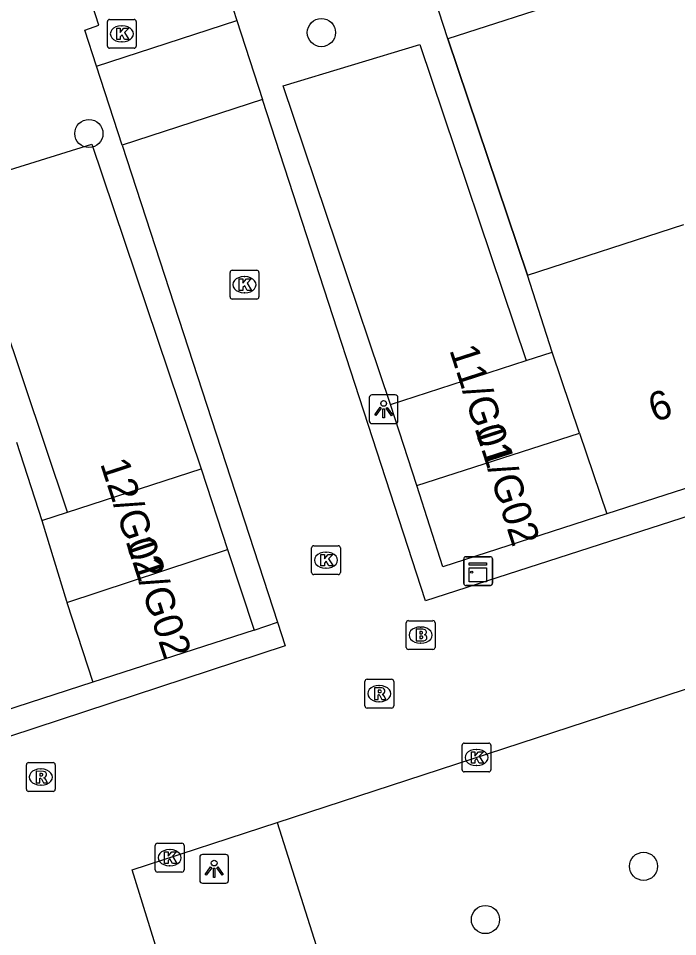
# Model space of a CAD drawing. Extents: x 159377 to 159983, y 382996 to 383595.
# Drawn here: x 159661.06 to 159683.95, y 383204.43 to 383236.31 of the extents above; entities that cross this region are included whole.
import ezdxf

# ---------------------------------------------------------------- set-up
doc = ezdxf.new("R2010")
doc.units = 0
for name, color, linetype in [('IMGEO_Boom', 7, 'Continuous'), ('IMGEO_Brandkraan', 7, 'Continuous'), ('IMGEO_Kast', 7, 'Continuous'), ('IMGEO_Kolk', 7, 'Continuous'), ('IMGEO_Lichtpunt', 7, 'Continuous'), ('IMGEO_Muur', 7, 'Continuous'), ('IMGEO_Pand', 7, 'Continuous'), ('IMGEO_Pand_nummerreeks', 7, 'Continuous'), ('IMGEO_Rijbaan_lokaal_open', 7, 'Continuous'), ('IMGEO_Rioolput', 7, 'Continuous'), ('IMGEO_Voetpad_open', 7, 'Continuous')]:
    doc.layers.add(name, color=color, linetype=linetype)

msp = doc.modelspace()

# ---------------------------------------------------------------- linework, layer by layer
at = {"layer": 'IMGEO_Boom'}
for centre in [(159671.581, 383235.817), (159663.509, 383232.314), (159682.763, 383206.871), (159677.276, 383205.022)]:
    msp.add_circle(centre, 0.489, dxfattribs=at)
at = {"layer": 'IMGEO_Brandkraan'}
for p, q in [((159674.527, 383214.474), (159674.527, 383215.326)), ((159674.602, 383215.4), (159675.454, 383215.4)), ((159675.015, 383215.18), (159675.04, 383215.18)), ((159675.528, 383215.326), (159675.528, 383214.474)), ((159675.038, 383214.62), (159675.013, 383214.62)), ((159675.454, 383214.4), (159674.602, 383214.4))]:
    msp.add_line(p, q, dxfattribs=at)
for points in [[(159674.527, 383214.474), (159674.527, 383215.326)], [(159674.602, 383215.4), (159675.454, 383215.4)], [(159675.528, 383215.326), (159675.528, 383214.474)], [(159674.875, 383215.1), (159674.875, 383214.7), (159675.088, 383214.7)], [(159675.106, 383215.1), (159674.875, 383215.1)], [(159675.054, 383215.019), (159675, 383215.019), (159675, 383214.943)], [(159675, 383214.943), (159675.053, 383214.943)], [(159675.062, 383214.867), (159675, 383214.867), (159675, 383214.786)], [(159675, 383214.786), (159675.062, 383214.786)], [(159675.454, 383214.4), (159674.602, 383214.4)]]:
    msp.add_lwpolyline(points, dxfattribs=at)
for centre, radius, start, end in [((159674.604, 383215.324), 0.0765, 91.552, 178.448), ((159674.604, 383215.324), 0.0765, 91.552, 178.448), ((159675.452, 383215.324), 0.0765, 1.552, 88.448), ((159675.452, 383215.324), 0.0765, 1.552, 88.448), ((159675.055, 383214.981), 0.0379, 267.8285, 90.9355), ((159675.063, 383214.826), 0.0404, 269.8759, 90.5077), ((159675.11, 383214.955), 0.145, 59.4692, 91.5367), ((159675.135, 383215.002), 0.0922, 285.5137, 58.1501), ((159675.14, 383214.81), 0.105, 301.3115, 78.989), ((159675.094, 383214.951), 0.251, 268.6676, 293.5347), ((159674.604, 383214.476), 0.0765, 181.552, 268.448), ((159674.604, 383214.476), 0.0765, 181.552, 268.448), ((159675.452, 383214.476), 0.0765, 271.552, 358.448), ((159675.452, 383214.476), 0.0765, 271.552, 358.448)]:
    msp.add_arc(centre, radius, start, end, dxfattribs=at)
for centre, major_axis, ratio, start_param, end_param in [((159675.014, 383214.9), (-0.387, 0.002), 0.722429, 4.712389, 7.853982), ((159675.039, 383214.9), (-0.39, 0.002), 0.717154, 1.570796, 4.712389)]:
    msp.add_ellipse(centre, major_axis=major_axis, ratio=ratio, start_param=start_param, end_param=end_param, dxfattribs=at)
at = {"layer": 'IMGEO_Kast'}
for p, q in [((159676.52, 383216.696), (159676.52, 383217.537)), ((159676.52, 383217.537), (159676.52, 383216.696)), ((159676.595, 383217.621), (159677.436, 383217.621)), ((159677.436, 383217.621), (159676.595, 383217.621)), ((159677.52, 383217.546), (159677.52, 383216.705)), ((159677.52, 383216.705), (159677.52, 383217.546)), ((159677.445, 383216.621), (159676.604, 383216.621)), ((159676.604, 383216.621), (159677.445, 383216.621))]:
    msp.add_line(p, q, dxfattribs=at)
for points in [[(159676.715, 383217.411), (159677.315, 383217.411), (159677.315, 383217.326), (159676.715, 383217.326), (159676.715, 383217.411)], [(159676.715, 383217.236), (159677.315, 383217.236), (159677.315, 383216.747), (159676.715, 383216.747), (159676.715, 383217.236)]]:
    msp.add_lwpolyline(points, dxfattribs=at)
msp.add_circle((159676.799, 383217.085), 0.0377, dxfattribs=at)
for centre, start, end in [((159676.598, 383217.543), 92.4484, 184.2845), ((159676.598, 383217.543), 92.4484, 184.2845), ((159677.442, 383217.543), 2.4484, 94.2845), ((159677.442, 383217.543), 2.4484, 94.2845), ((159676.598, 383216.699), 182.4484, 274.2845), ((159676.598, 383216.699), 182.4484, 274.2845), ((159677.442, 383216.699), 272.4484, 4.2845), ((159677.442, 383216.699), 272.4484, 4.2845)]:
    msp.add_arc(centre, 0.0779, start, end, dxfattribs=at)
at = {"layer": 'IMGEO_Kolk'}
for p, q in [((159664.228, 383236.275), (159665.08, 383236.275)), ((159664.153, 383235.349), (159664.153, 383236.201)), ((159664.641, 383236.055), (159664.666, 383236.055)), ((159665.154, 383236.201), (159665.154, 383235.349)), ((159665.08, 383235.275), (159664.228, 383235.275)), ((159664.664, 383235.495), (159664.639, 383235.495)), ((159668.41, 383226.639), (159668.41, 383227.491)), ((159668.485, 383227.565), (159669.337, 383227.565)), ((159668.898, 383227.345), (159668.923, 383227.345)), ((159669.411, 383227.491), (159669.411, 383226.639)), ((159668.921, 383226.785), (159668.896, 383226.785)), ((159669.337, 383226.565), (159668.485, 383226.565)), ((159671.24, 383217.075), (159671.24, 383217.927)), ((159671.315, 383218.001), (159672.167, 383218.001)), ((159671.728, 383217.781), (159671.753, 383217.781)), ((159672.241, 383217.927), (159672.241, 383217.075)), ((159671.751, 383217.221), (159671.726, 383217.221)), ((159672.167, 383217.001), (159671.315, 383217.001)), ((159676.466, 383210.222), (159676.466, 383211.074)), ((159676.541, 383211.148), (159677.393, 383211.148)), ((159677.467, 383211.074), (159677.467, 383210.222)), ((159676.954, 383210.928), (159676.979, 383210.928)), ((159677.393, 383210.148), (159676.541, 383210.148)), ((159676.977, 383210.368), (159676.952, 383210.368)), ((159665.814, 383206.745), (159665.814, 383207.597)), ((159665.889, 383207.671), (159666.741, 383207.671)), ((159666.815, 383207.597), (159666.815, 383206.745)), ((159666.302, 383207.451), (159666.327, 383207.451)), ((159666.325, 383206.891), (159666.3, 383206.891)), ((159666.741, 383206.671), (159665.889, 383206.671))]:
    msp.add_line(p, q, dxfattribs=at)
for points in [[(159664.228, 383236.275), (159665.08, 383236.275)], [(159664.153, 383235.349), (159664.153, 383236.201)], [(159664.474, 383235.975), (159664.597, 383235.975), (159664.597, 383235.824), (159664.727, 383235.975), (159664.891, 383235.975), (159664.745, 383235.824), (159664.898, 383235.575), (159664.746, 383235.575), (159664.661, 383235.739), (159664.597, 383235.672), (159664.597, 383235.575), (159664.474, 383235.575), (159664.474, 383235.975)], [(159665.154, 383236.201), (159665.154, 383235.349)], [(159665.08, 383235.275), (159664.228, 383235.275)], [(159668.41, 383226.639), (159668.41, 383227.491)], [(159668.485, 383227.565), (159669.337, 383227.565)], [(159669.411, 383227.491), (159669.411, 383226.639)], [(159668.731, 383227.265), (159668.854, 383227.265), (159668.854, 383227.114), (159668.984, 383227.265), (159669.148, 383227.265), (159669.002, 383227.114), (159669.155, 383226.865), (159669.003, 383226.865), (159668.918, 383227.029), (159668.854, 383226.962), (159668.854, 383226.865), (159668.731, 383226.865), (159668.731, 383227.265)], [(159669.337, 383226.565), (159668.485, 383226.565)], [(159671.24, 383217.075), (159671.24, 383217.927)], [(159671.315, 383218.001), (159672.167, 383218.001)], [(159672.241, 383217.927), (159672.241, 383217.075)], [(159671.561, 383217.701), (159671.684, 383217.701), (159671.684, 383217.55), (159671.814, 383217.701), (159671.978, 383217.701), (159671.832, 383217.55), (159671.985, 383217.301), (159671.833, 383217.301), (159671.748, 383217.465), (159671.684, 383217.398), (159671.684, 383217.301), (159671.561, 383217.301), (159671.561, 383217.701)], [(159672.167, 383217.001), (159671.315, 383217.001)], [(159676.466, 383210.222), (159676.466, 383211.074)], [(159676.541, 383211.148), (159677.393, 383211.148)], [(159677.467, 383211.074), (159677.467, 383210.222)], [(159676.787, 383210.848), (159676.91, 383210.848), (159676.91, 383210.697), (159677.04, 383210.848), (159677.204, 383210.848), (159677.058, 383210.697), (159677.211, 383210.448), (159677.059, 383210.448), (159676.974, 383210.612), (159676.91, 383210.545), (159676.91, 383210.448), (159676.787, 383210.448), (159676.787, 383210.848)], [(159677.393, 383210.148), (159676.541, 383210.148)], [(159665.814, 383206.745), (159665.814, 383207.597)], [(159665.889, 383207.671), (159666.741, 383207.671)], [(159666.815, 383207.597), (159666.815, 383206.745)], [(159666.135, 383207.371), (159666.258, 383207.371), (159666.258, 383207.22), (159666.388, 383207.371), (159666.552, 383207.371), (159666.406, 383207.22), (159666.559, 383206.971), (159666.407, 383206.971), (159666.322, 383207.135), (159666.258, 383207.068), (159666.258, 383206.971), (159666.135, 383206.971), (159666.135, 383207.371)], [(159666.741, 383206.671), (159665.889, 383206.671)]]:
    msp.add_lwpolyline(points, dxfattribs=at)
for centre, start, end in [((159664.23, 383236.199), 91.552, 178.448), ((159664.23, 383236.199), 91.552, 178.448), ((159665.078, 383236.199), 1.552, 88.448), ((159665.078, 383236.199), 1.552, 88.448), ((159664.23, 383235.351), 181.552, 268.448), ((159664.23, 383235.351), 181.552, 268.448), ((159665.078, 383235.351), 271.552, 358.448), ((159665.078, 383235.351), 271.552, 358.448), ((159668.487, 383227.489), 91.552, 178.448), ((159668.487, 383227.489), 91.552, 178.448), ((159669.335, 383227.489), 1.552, 88.448), ((159669.335, 383227.489), 1.552, 88.448), ((159668.487, 383226.641), 181.552, 268.448), ((159668.487, 383226.641), 181.552, 268.448), ((159669.335, 383226.641), 271.552, 358.448), ((159669.335, 383226.641), 271.552, 358.448), ((159671.317, 383217.925), 91.552, 178.448), ((159671.317, 383217.925), 91.552, 178.448), ((159672.165, 383217.925), 1.552, 88.448), ((159672.165, 383217.925), 1.552, 88.448), ((159671.317, 383217.077), 181.552, 268.448), ((159671.317, 383217.077), 181.552, 268.448), ((159672.165, 383217.077), 271.552, 358.448), ((159672.165, 383217.077), 271.552, 358.448), ((159676.543, 383211.072), 91.552, 178.448), ((159676.543, 383211.072), 91.552, 178.448), ((159677.391, 383211.072), 1.552, 88.448), ((159677.391, 383211.072), 1.552, 88.448), ((159676.543, 383210.224), 181.552, 268.448), ((159676.543, 383210.224), 181.552, 268.448), ((159677.391, 383210.224), 271.552, 358.448), ((159677.391, 383210.224), 271.552, 358.448), ((159665.891, 383207.595), 91.552, 178.448), ((159665.891, 383207.595), 91.552, 178.448), ((159666.739, 383207.595), 1.552, 88.448), ((159666.739, 383207.595), 1.552, 88.448), ((159665.891, 383206.747), 181.552, 268.448), ((159665.891, 383206.747), 181.552, 268.448), ((159666.739, 383206.747), 271.552, 358.448), ((159666.739, 383206.747), 271.552, 358.448)]:
    msp.add_arc(centre, 0.0765, start, end, dxfattribs=at)
for centre, major_axis, ratio, start_param, end_param in [((159664.64, 383235.775), (-0.387, 0.002), 0.722429, 4.712389, 7.853982), ((159664.665, 383235.775), (-0.39, 0.002), 0.717154, 1.570796, 4.712389), ((159668.897, 383227.065), (-0.387, 0.002), 0.722429, 4.712389, 7.853982), ((159668.922, 383227.065), (-0.39, 0.002), 0.717154, 1.570796, 4.712389), ((159671.727, 383217.501), (-0.387, 0.002), 0.722429, 4.712389, 7.853982), ((159671.752, 383217.501), (-0.39, 0.002), 0.717154, 1.570796, 4.712389), ((159676.953, 383210.648), (-0.387, 0.002), 0.722429, 4.712389, 7.853982), ((159676.978, 383210.648), (-0.39, 0.002), 0.717154, 1.570796, 4.712389), ((159666.301, 383207.171), (-0.387, 0.002), 0.722429, 4.712389, 7.853982), ((159666.326, 383207.171), (-0.39, 0.002), 0.717154, 1.570796, 4.712389)]:
    msp.add_ellipse(centre, major_axis=major_axis, ratio=ratio, start_param=start_param, end_param=end_param, dxfattribs=at)
at = {"layer": 'IMGEO_Lichtpunt'}
for p, q in [((159673.243, 383223.144), (159673.243, 383222.337)), ((159673.243, 383223.144), (159673.243, 383222.337)), ((159674.145, 383223.239), (159673.337, 383223.239)), ((159674.145, 383223.239), (159673.337, 383223.239)), ((159674.239, 383222.337), (159674.239, 383223.144)), ((159674.239, 383222.337), (159674.239, 383223.144)), ((159673.337, 383222.243), (159674.145, 383222.243)), ((159673.337, 383222.243), (159674.145, 383222.243)), ((159668.261, 383207.282), (159667.453, 383207.282)), ((159668.261, 383207.282), (159667.453, 383207.282)), ((159667.359, 383207.187), (159667.359, 383206.38)), ((159667.359, 383207.187), (159667.359, 383206.38)), ((159668.355, 383206.38), (159668.355, 383207.187)), ((159668.355, 383206.38), (159668.355, 383207.187)), ((159667.453, 383206.286), (159668.261, 383206.286)), ((159667.453, 383206.286), (159668.261, 383206.286))]:
    msp.add_line(p, q, dxfattribs=at)
for points in [[(159673.617, 383222.808), (159673.656, 383222.78), (159673.468, 383222.518), (159673.43, 383222.545), (159673.617, 383222.808)], [(159673.719, 383222.76), (159673.766, 383222.76), (159673.766, 383222.438), (159673.719, 383222.438), (159673.719, 383222.76)], [(159673.829, 383222.78), (159673.867, 383222.807), (159674.054, 383222.545), (159674.015, 383222.517), (159673.829, 383222.78)], [(159667.733, 383206.851), (159667.772, 383206.823), (159667.584, 383206.561), (159667.546, 383206.588), (159667.733, 383206.851)], [(159667.835, 383206.803), (159667.882, 383206.803), (159667.882, 383206.481), (159667.835, 383206.481), (159667.835, 383206.803)], [(159667.945, 383206.823), (159667.983, 383206.85), (159668.17, 383206.588), (159668.131, 383206.56), (159667.945, 383206.823)]]:
    msp.add_lwpolyline(points, dxfattribs=at)
for centre in [(159673.742, 383222.942), (159667.858, 383206.985)]:
    msp.add_circle(centre, 0.0994, dxfattribs=at)
for centre, start, end in [((159673.337, 383223.144), 90, 180), ((159673.337, 383223.144), 90, 180), ((159674.145, 383223.144), 0, 90), ((159674.145, 383223.144), 0, 90), ((159673.337, 383222.337), 180, 270), ((159673.337, 383222.337), 180, 270), ((159674.145, 383222.337), 270, 0), ((159674.145, 383222.337), 270, 360), ((159667.453, 383207.187), 90, 180), ((159667.453, 383207.187), 90, 180), ((159668.261, 383207.187), 0, 90), ((159668.261, 383207.187), 0, 90), ((159667.453, 383206.38), 180, 270), ((159667.453, 383206.38), 180, 270), ((159668.261, 383206.38), 270, 0), ((159668.261, 383206.38), 270, 360)]:
    msp.add_arc(centre, 0.0946, start, end, dxfattribs=at)
at = {"layer": 'IMGEO_Muur'}
msp.add_lwpolyline([(159675.967, 383235.606), (159678.732, 383227.401)], dxfattribs=at)
at = {"layer": 'IMGEO_Pand'}
for points in [[(159679.518, 383239.394), (159680.291, 383237.004), (159675.967, 383235.606)], [(159675.967, 383235.606), (159675.194, 383237.996)], [(159678.732, 383227.401), (159684.163, 383229.154)], [(159679.596, 383224.722), (159678.732, 383227.401)], [(159673.978, 383222.908), (159678.695, 383224.431)], [(159678.695, 383224.431), (159679.596, 383224.722)], [(159680.542, 383221.913), (159679.596, 383224.722)], [(159674.888, 383220.088), (159673.978, 383222.908)], [(159674.888, 383220.088), (159680.542, 383221.913)], [(159680.542, 383221.913), (159681.488, 383219.104)], [(159660.993, 383221.599), (159661.872, 383218.878)], [(159662.767, 383219.167), (159667.406, 383220.667)], [(159667.406, 383220.667), (159668.325, 383217.87)], [(159686.848, 383220.834), (159681.488, 383219.104)], [(159681.488, 383219.104), (159675.798, 383217.268), (159674.888, 383220.088)], [(159661.872, 383218.878), (159662.767, 383219.167)], [(159661.872, 383218.878), (159662.728, 383216.078), (159662.742, 383216.036)], [(159662.742, 383216.036), (159668.325, 383217.87)], [(159668.325, 383217.87), (159669.244, 383215.074)], [(159662.742, 383216.036), (159663.645, 383213.265)], [(159669.244, 383215.074), (159663.645, 383213.265)], [(159663.645, 383213.265), (159658.318, 383211.543)]]:
    msp.add_lwpolyline(points, dxfattribs=at)
at = {"layer": 'IMGEO_Rijbaan_lokaal_open'}
for points in [[(159652.017, 383288.429), (159652.205, 383287.893), (159657.725, 383271.809), (159658.393, 383272.015), (159665.513, 383250), (159669.446, 383237.835), (159668.26, 383237.434), (159668.65, 383236.234)], [(159663.772, 383234.65), (159663.364, 383235.901), (159663.852, 383236.075), (159659.36, 383250), (159653.786, 383267.274), (159654.055, 383267.387), (159647.551, 383286.019), (159647.315, 383286.718)], [(159663.772, 383234.65), (159668.65, 383236.234)], [(159668.65, 383236.234), (159669.539, 383233.494)], [(159664.664, 383231.911), (159663.772, 383234.65)], [(159669.539, 383233.494), (159664.664, 383231.911)], [(159718.043, 383217.834), (159716.104, 383216.99), (159706.635, 383213.525), (159702.938, 383225.039), (159675.192, 383216.084), (159669.539, 383233.494)], [(159664.664, 383231.911), (159670.061, 383215.347)], [(159670.044, 383208.389), (159684.151, 383212.994), (159692.168, 383215.628)], [(159670.061, 383215.347), (159670.327, 383214.53), (159657.259, 383210.227), (159659.496, 383203.24), (159636.829, 383195.838)], [(159673.271, 383198.205), (159668.166, 383196.555), (159665.011, 383206.746), (159670.044, 383208.389)]]:
    msp.add_lwpolyline(points, dxfattribs=at)
at = {"layer": 'IMGEO_Rioolput'}
for p, q in [((159673.089, 383212.44), (159673.089, 383213.292)), ((159673.164, 383213.366), (159674.016, 383213.366)), ((159674.09, 383213.292), (159674.09, 383212.44)), ((159673.577, 383213.146), (159673.602, 383213.146)), ((159674.016, 383212.366), (159673.164, 383212.366)), ((159673.6, 383212.586), (159673.575, 383212.586)), ((159661.34, 383209.545), (159661.34, 383210.397)), ((159661.415, 383210.471), (159662.267, 383210.471)), ((159662.341, 383210.397), (159662.341, 383209.545)), ((159661.828, 383210.251), (159661.853, 383210.251)), ((159662.267, 383209.471), (159661.415, 383209.471)), ((159661.851, 383209.691), (159661.826, 383209.691))]:
    msp.add_line(p, q, dxfattribs=at)
for points in [[(159673.089, 383212.44), (159673.089, 383213.292)], [(159673.164, 383213.366), (159674.016, 383213.366)], [(159674.09, 383213.292), (159674.09, 383212.44)], [(159673.678, 383213.064), (159673.426, 383213.066), (159673.426, 383212.666)], [(159673.604, 383212.985), (159673.55, 383212.985), (159673.55, 383212.904)], [(159673.426, 383212.666), (159673.55, 383212.666), (159673.55, 383212.828), (159673.561, 383212.828)], [(159673.55, 383212.904), (159673.602, 383212.904)], [(159673.608, 383212.799), (159673.679, 383212.666), (159673.819, 383212.666), (159673.754, 383212.792)], [(159674.016, 383212.366), (159673.164, 383212.366)], [(159661.34, 383209.545), (159661.34, 383210.397)], [(159661.415, 383210.471), (159662.267, 383210.471)], [(159662.341, 383210.397), (159662.341, 383209.545)], [(159661.929, 383210.169), (159661.677, 383210.171), (159661.677, 383209.771)], [(159661.855, 383210.09), (159661.801, 383210.09), (159661.801, 383210.009)], [(159661.677, 383209.771), (159661.801, 383209.771), (159661.801, 383209.933), (159661.812, 383209.933)], [(159661.801, 383210.009), (159661.853, 383210.009)], [(159661.859, 383209.904), (159661.93, 383209.771), (159662.07, 383209.771), (159662.005, 383209.897)], [(159662.267, 383209.471), (159661.415, 383209.471)]]:
    msp.add_lwpolyline(points, dxfattribs=at)
for centre, radius, start, end in [((159673.166, 383213.29), 0.0765, 91.552, 178.448), ((159673.166, 383213.29), 0.0765, 91.552, 178.448), ((159674.014, 383213.29), 0.0765, 1.552, 88.448), ((159674.014, 383213.29), 0.0765, 1.552, 88.448), ((159673.61, 383212.889), 0.0964, 77.0061, 93.1865), ((159673.624, 383212.946), 0.0378, 276.6634, 79.6772), ((159673.677, 383212.954), 0.109, 350.3612, 89.416), ((159673.675, 383212.954), 0.112, 277.5842, 350.9817), ((159673.56, 383212.775), 0.0533, 26.0293, 88.6989), ((159673.586, 383213.093), 0.19, 274.7715, 282.9687), ((159673.659, 383212.739), 0.108, 29.5134, 73.7905), ((159673.166, 383212.442), 0.0765, 181.552, 268.448), ((159673.166, 383212.442), 0.0765, 181.552, 268.448), ((159674.014, 383212.442), 0.0765, 271.552, 358.448), ((159674.014, 383212.442), 0.0765, 271.552, 358.448), ((159661.417, 383210.395), 0.0765, 91.552, 178.448), ((159661.417, 383210.395), 0.0765, 91.552, 178.448), ((159662.265, 383210.395), 0.0765, 1.552, 88.448), ((159662.265, 383210.395), 0.0765, 1.552, 88.448), ((159661.861, 383209.994), 0.0964, 77.0061, 93.1865), ((159661.875, 383210.051), 0.0378, 276.6634, 79.6772), ((159661.928, 383210.059), 0.109, 350.3612, 89.416), ((159661.811, 383209.88), 0.0533, 26.0293, 88.6989), ((159661.837, 383210.198), 0.19, 274.7715, 282.9687), ((159661.926, 383210.059), 0.112, 277.5842, 350.9817), ((159661.91, 383209.844), 0.108, 29.5134, 73.7905), ((159661.417, 383209.547), 0.0765, 181.552, 268.448), ((159661.417, 383209.547), 0.0765, 181.552, 268.448), ((159662.265, 383209.547), 0.0765, 271.552, 358.448), ((159662.265, 383209.547), 0.0765, 271.552, 358.448)]:
    msp.add_arc(centre, radius, start, end, dxfattribs=at)
for centre, major_axis, ratio, start_param, end_param in [((159673.576, 383212.866), (-0.387, 0.002), 0.722429, 4.712389, 7.853982), ((159673.601, 383212.866), (-0.39, 0.002), 0.717154, 1.570796, 4.712389), ((159661.827, 383209.971), (-0.387, 0.002), 0.722429, 4.712389, 7.853982), ((159661.852, 383209.971), (-0.39, 0.002), 0.717154, 1.570796, 4.712389)]:
    msp.add_ellipse(centre, major_axis=major_axis, ratio=ratio, start_param=start_param, end_param=end_param, dxfattribs=at)
at = {"layer": 'IMGEO_Voetpad_open'}
for points in [[(159678.732, 383227.401), (159675.967, 383235.606)], [(159673.978, 383222.908), (159670.248, 383233.975), (159674.996, 383235.407), (159678.695, 383224.431)], [(159662.767, 383219.167), (159658.956, 383230.496), (159663.614, 383231.939), (159667.406, 383220.667)], [(159669.244, 383215.074), (159670.061, 383215.347)], [(159670.044, 383208.389), (159673.271, 383198.205)]]:
    msp.add_lwpolyline(points, dxfattribs=at)

# ---------------------------------------------------------------- texts
at = {"layer": 'IMGEO_Pand_nummerreeks'}
for s, rotation, p in [('11/G01', 287.8846, (159676.015, 383224.801)), ('6', 17.8924, (159683.132, 383222.283)), ('11/G02', 287.8846, (159676.889, 383222.092)), ('12/G01', 288.1918, (159663.891, 383220.856)), ('12/G02', 288.1918, (159664.774, 383218.17))]:
    msp.add_text(s, height=1, rotation=rotation, dxfattribs=at).set_placement(p)

doc.saveas('drawing.dxf')
